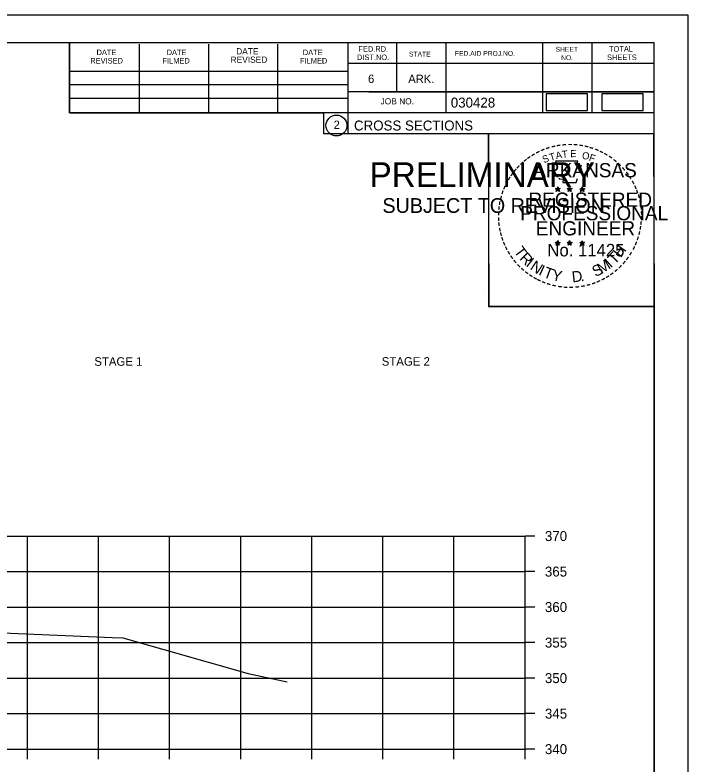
# Model space of a CAD drawing. Extents: x 1374859 to 1376773, y 382242 to 389804.
# Drawn here: x 1376202.8 to 1376297.5, y 382776.3 to 382881.8 of the extents above; entities that cross this region are included whole.
import ezdxf

# ---------------------------------------------------------------- set-up
doc = ezdxf.new("R2010")
doc.units = 0
for name, color, linetype in [('R_Axis', 7, 'Continuous'), ('R_Axis Annot', 7, 'Continuous'), ('R_Border', 7, 'Continuous'), ('R_Border PE', 7, 'Continuous'), ('R_Border Prem', 7, 'Continuous'), ('R_Exist Surface', 7, 'Continuous'), ('R_Grid', 7, 'Continuous'), ('R_MOT', 7, 'Continuous'), ('R_No Plot', 7, 'Continuous')]:
    doc.layers.add(name, color=color, linetype=linetype)

msp = doc.modelspace()

# ---------------------------------------------------------------- linework, layer by layer
at = {"layer": 'R_Axis'}
for p, q in [((1376274.57, 382778.4), (1376274.57, 382808.4)), ((1376275.97, 382808.4), (1376274.57, 382808.4)), ((1376275.97, 382803.4), (1376274.57, 382803.4)), ((1376275.97, 382798.4), (1376274.57, 382798.4)), ((1376275.97, 382793.4), (1376274.57, 382793.4)), ((1376275.97, 382788.4), (1376274.57, 382788.4)), ((1376275.97, 382783.4), (1376274.57, 382783.4)), ((1375994.57, 382778.4), (1376274.57, 382778.4)), ((1376204.57, 382777), (1376204.57, 382778.4)), ((1376214.57, 382777), (1376214.57, 382778.4)), ((1376224.57, 382777), (1376224.57, 382778.4)), ((1376234.57, 382777), (1376234.57, 382778.4)), ((1376244.57, 382777), (1376244.57, 382778.4)), ((1376254.57, 382777), (1376254.57, 382778.4)), ((1376264.57, 382777), (1376264.57, 382778.4)), ((1376274.57, 382777), (1376274.57, 382778.4)), ((1376275.97, 382778.4), (1376274.57, 382778.4))]:
    msp.add_line(p, q, dxfattribs=at)
at = {"layer": 'R_Border'}
for p, q in [((1375976.57, 382877.86), (1376292.75, 382877.86)), ((1376210.49, 382867.98), (1376210.49, 382877.86)), ((1376220.35, 382867.98), (1376220.35, 382877.66)), ((1376230.11, 382867.98), (1376230.11, 382877.66)), ((1376239.79, 382867.98), (1376239.79, 382877.66)), ((1376249.65, 382877.86), (1376249.65, 382865.06)), ((1376256.49, 382877.86), (1376256.49, 382870.92)), ((1376263.43, 382877.86), (1376263.43, 382867.98)), ((1376277.01, 382877.86), (1376277.01, 382867.98)), ((1376283.95, 382877.86), (1376283.95, 382867.98)), ((1376292.75, 382672.4), (1376292.75, 382877.86)), ((1376292.75, 382874.92), (1376249.65, 382874.92)), ((1376292.75, 382874.94), (1376292.75, 382874.94)), ((1376210.49, 382873.84), (1376249.65, 382873.84)), ((1376210.49, 382871.98), (1376249.65, 382871.98)), ((1376292.75, 382870.92), (1376249.65, 382870.92)), ((1376252.61, 382870.92), (1376292.75, 382870.92)), ((1376210.49, 382867.98), (1376210.49, 382870.04)), ((1376210.49, 382870.04), (1376249.65, 382870.04)), ((1376292.75, 382867.98), (1376210.49, 382867.98)), ((1376249.65, 382865.06), (1376292.75, 382865.06))]:
    msp.add_line(p, q, dxfattribs=at)
msp.add_circle((1376248.04, 382866.19), 1.47, dxfattribs=at)
at = {"layer": 'R_Border PE'}
for p, q in [((1376279.18, 382857.57), (1376279.14, 382857.31)), ((1376279.18, 382857.2), (1376279.18, 382857.57)), ((1376279.18, 382857.57), (1376279.23, 382857.32)), ((1376280.85, 382857.57), (1376280.81, 382857.31)), ((1376280.85, 382857.2), (1376280.85, 382857.57)), ((1376280.85, 382857.57), (1376280.9, 382857.32)), ((1376282.62, 382857.55), (1376282.58, 382857.3)), ((1376282.62, 382857.19), (1376282.62, 382857.55)), ((1376282.62, 382857.55), (1376282.67, 382857.3)), ((1376278.84, 382857.31), (1376279.18, 382857.2)), ((1376278.84, 382857.31), (1376279.09, 382857.27)), ((1376278.84, 382857.31), (1376279.07, 382857.19)), ((1376278.97, 382856.9), (1376279.18, 382857.2)), ((1376278.97, 382856.9), (1376279.09, 382857.15)), ((1376278.97, 382856.9), (1376279.18, 382857.12)), ((1376279.53, 382857.31), (1376279.18, 382857.2)), ((1376279.4, 382856.9), (1376279.18, 382857.2)), ((1376279.4, 382856.9), (1376279.18, 382857.12)), ((1376279.53, 382857.31), (1376279.25, 382857.26)), ((1376279.4, 382856.9), (1376279.26, 382857.19)), ((1376279.53, 382857.31), (1376279.33, 382857.21)), ((1376280.51, 382857.31), (1376280.85, 382857.2)), ((1376280.51, 382857.31), (1376280.76, 382857.27)), ((1376280.51, 382857.31), (1376280.74, 382857.19)), ((1376280.64, 382856.9), (1376280.85, 382857.2)), ((1376280.64, 382856.9), (1376280.76, 382857.15)), ((1376280.64, 382856.9), (1376280.85, 382857.12)), ((1376281.2, 382857.31), (1376280.85, 382857.2)), ((1376281.07, 382856.9), (1376280.85, 382857.2)), ((1376281.07, 382856.9), (1376280.85, 382857.12)), ((1376281.2, 382857.31), (1376280.92, 382857.26)), ((1376281.07, 382856.9), (1376280.93, 382857.19)), ((1376281.2, 382857.31), (1376281, 382857.21)), ((1376282.27, 382857.3), (1376282.62, 382857.19)), ((1376282.27, 382857.3), (1376282.52, 382857.25)), ((1376282.27, 382857.3), (1376282.51, 382857.18)), ((1376282.4, 382856.89), (1376282.62, 382857.19)), ((1376282.4, 382856.89), (1376282.53, 382857.14)), ((1376282.4, 382856.89), (1376282.62, 382857.11)), ((1376282.97, 382857.3), (1376282.62, 382857.19)), ((1376282.83, 382856.89), (1376282.62, 382857.19)), ((1376282.83, 382856.89), (1376282.62, 382857.11)), ((1376282.97, 382857.3), (1376282.68, 382857.25)), ((1376282.83, 382856.89), (1376282.69, 382857.18)), ((1376282.97, 382857.3), (1376282.76, 382857.2)), ((1376278.83, 382849.74), (1376279.18, 382849.63)), ((1376278.83, 382849.74), (1376279.08, 382849.69)), ((1376278.83, 382849.74), (1376279.07, 382849.62)), ((1376278.96, 382849.33), (1376279.18, 382849.63)), ((1376278.96, 382849.33), (1376279.09, 382849.57)), ((1376278.96, 382849.33), (1376279.18, 382849.55)), ((1376279.18, 382849.99), (1376279.14, 382849.74)), ((1376279.18, 382849.63), (1376279.18, 382849.99)), ((1376279.18, 382849.99), (1376279.23, 382849.74)), ((1376279.53, 382849.74), (1376279.18, 382849.63)), ((1376279.39, 382849.33), (1376279.18, 382849.63)), ((1376279.39, 382849.33), (1376279.18, 382849.54)), ((1376279.53, 382849.74), (1376279.24, 382849.69)), ((1376279.39, 382849.33), (1376279.26, 382849.62)), ((1376279.53, 382849.74), (1376279.32, 382849.64)), ((1376280.5, 382849.74), (1376280.85, 382849.63)), ((1376280.5, 382849.74), (1376280.75, 382849.69)), ((1376280.5, 382849.74), (1376280.74, 382849.62)), ((1376280.63, 382849.33), (1376280.85, 382849.63)), ((1376280.63, 382849.33), (1376280.76, 382849.57)), ((1376280.63, 382849.33), (1376280.85, 382849.55)), ((1376280.85, 382849.99), (1376280.81, 382849.74)), ((1376280.85, 382849.63), (1376280.85, 382849.99)), ((1376280.85, 382849.99), (1376280.9, 382849.74)), ((1376281.2, 382849.74), (1376280.85, 382849.63)), ((1376281.06, 382849.33), (1376280.85, 382849.63)), ((1376281.06, 382849.33), (1376280.85, 382849.54)), ((1376281.2, 382849.74), (1376280.91, 382849.69)), ((1376281.06, 382849.33), (1376280.93, 382849.62)), ((1376281.2, 382849.74), (1376280.99, 382849.64)), ((1376282.27, 382849.73), (1376282.62, 382849.62)), ((1376282.27, 382849.73), (1376282.52, 382849.68)), ((1376282.27, 382849.73), (1376282.5, 382849.61)), ((1376282.4, 382849.32), (1376282.62, 382849.62)), ((1376282.4, 382849.32), (1376282.53, 382849.56)), ((1376282.4, 382849.32), (1376282.61, 382849.54)), ((1376282.62, 382849.98), (1376282.58, 382849.73)), ((1376282.83, 382849.32), (1376282.61, 382849.53)), ((1376282.62, 382849.62), (1376282.62, 382849.98)), ((1376282.62, 382849.98), (1376282.67, 382849.73)), ((1376282.96, 382849.73), (1376282.62, 382849.62)), ((1376282.83, 382849.32), (1376282.62, 382849.62)), ((1376282.96, 382849.73), (1376282.68, 382849.68)), ((1376282.83, 382849.32), (1376282.69, 382849.61)), ((1376282.96, 382849.73), (1376282.76, 382849.63))]:
    msp.add_line(p, q, dxfattribs=at)
for points in [[(1376278.88, 382861.19), (1376279.15, 382860.36)], [(1376282.39, 382860.27), (1376282.53, 382860.55), (1376281.84, 382860.53), (1376281.99, 382861.19), (1376278.88, 382861.19)], [(1376279.37, 382858.77), (1376279.37, 382858.68), (1376279.93, 382858.66), (1376279.88, 382858.19), (1376281.75, 382858.19), (1376281.95, 382858.72)], [(1376279.18, 382857.57), (1376279.4, 382856.9), (1376278.84, 382857.31), (1376279.53, 382857.31), (1376278.97, 382856.9), (1376279.18, 382857.57)], [(1376280.85, 382857.57), (1376281.07, 382856.9), (1376280.51, 382857.31), (1376281.2, 382857.31), (1376280.64, 382856.9), (1376280.85, 382857.57)], [(1376282.62, 382857.55), (1376282.83, 382856.89), (1376282.27, 382857.3), (1376282.97, 382857.3), (1376282.4, 382856.89), (1376282.62, 382857.55)], [(1376279.18, 382849.99), (1376279.39, 382849.33), (1376278.83, 382849.74), (1376279.53, 382849.74), (1376278.96, 382849.33), (1376279.18, 382849.99)], [(1376280.85, 382849.99), (1376281.06, 382849.33), (1376280.5, 382849.74), (1376281.2, 382849.74), (1376280.63, 382849.33), (1376280.85, 382849.99)], [(1376282.62, 382849.98), (1376282.83, 382849.32), (1376282.27, 382849.73), (1376282.96, 382849.73), (1376282.4, 382849.32), (1376282.62, 382849.98)]]:
    msp.add_lwpolyline(points, dxfattribs=at)
for centre, radius in [((1376279.18, 382857.2), 0.172), ((1376279.18, 382857.2), 0.145), ((1376279.18, 382857.2), 0.116), ((1376279.18, 382857.2), 0.0991), ((1376279.18, 382857.2), 0.0747), ((1376279.18, 382857.2), 0.0495), ((1376279.18, 382857.2), 0.0296), ((1376280.85, 382857.2), 0.172), ((1376280.85, 382857.2), 0.145), ((1376280.85, 382857.2), 0.116), ((1376280.85, 382857.2), 0.0991), ((1376280.85, 382857.2), 0.0747), ((1376280.85, 382857.2), 0.0495), ((1376280.85, 382857.2), 0.0296), ((1376282.62, 382857.19), 0.172), ((1376282.62, 382857.19), 0.145), ((1376282.62, 382857.19), 0.116), ((1376282.62, 382857.19), 0.0991), ((1376282.62, 382857.19), 0.0747), ((1376282.62, 382857.19), 0.0495), ((1376282.62, 382857.19), 0.0296), ((1376279.18, 382849.63), 0.172), ((1376279.18, 382849.63), 0.145), ((1376279.18, 382849.63), 0.116), ((1376279.18, 382849.63), 0.0991), ((1376279.18, 382849.63), 0.0747), ((1376279.18, 382849.63), 0.0495), ((1376279.18, 382849.63), 0.0296), ((1376280.85, 382849.63), 0.172), ((1376280.85, 382849.63), 0.145), ((1376280.85, 382849.63), 0.116), ((1376280.85, 382849.63), 0.0991), ((1376280.85, 382849.63), 0.0747), ((1376280.85, 382849.63), 0.0495), ((1376280.85, 382849.63), 0.0296), ((1376282.62, 382849.62), 0.172), ((1376282.62, 382849.62), 0.145), ((1376282.62, 382849.62), 0.116), ((1376282.62, 382849.62), 0.0991), ((1376282.62, 382849.62), 0.0747), ((1376282.62, 382849.62), 0.0495), ((1376282.62, 382849.62), 0.0296)]:
    msp.add_circle(centre, radius, dxfattribs=at)
at = {"layer": 'R_Exist Surface'}
msp.add_lwpolyline([(1376197.71, 382794.91), (1376216.47, 382794.13), (1376217.97, 382794.09), (1376235.64, 382789.03), (1376241.13, 382787.88)], dxfattribs=at)
at = {"layer": 'R_Grid'}
for p, q in [((1375994.57, 382808.4), (1376274.57, 382808.4)), ((1376204.57, 382778.4), (1376204.57, 382808.4)), ((1376214.57, 382778.4), (1376214.57, 382808.4)), ((1376224.57, 382778.4), (1376224.57, 382808.4)), ((1376234.57, 382778.4), (1376234.57, 382808.4)), ((1376244.57, 382778.4), (1376244.57, 382808.4)), ((1376254.57, 382778.4), (1376254.57, 382808.4)), ((1376264.57, 382778.4), (1376264.57, 382808.4)), ((1376274.57, 382778.4), (1376274.57, 382808.4)), ((1375994.57, 382803.4), (1376274.57, 382803.4)), ((1375994.57, 382798.4), (1376274.57, 382798.4)), ((1375994.57, 382793.4), (1376274.57, 382793.4)), ((1375994.57, 382788.4), (1376274.57, 382788.4)), ((1375994.57, 382783.4), (1376274.57, 382783.4)), ((1375994.57, 382778.4), (1376274.57, 382778.4))]:
    msp.add_line(p, q, dxfattribs=at)
at = {"layer": 'R_MOT'}
for points in [[(1376277.55, 382868.32), (1376283.38, 382868.32), (1376283.38, 382870.63), (1376277.55, 382870.63)], [(1376285.38, 382868.32), (1376291.21, 382868.32), (1376291.21, 382870.63), (1376285.38, 382870.63)]]:
    msp.add_lwpolyline(points, close=True, dxfattribs=at)
at = {"layer": 'R_No Plot'}
for p, q in [((1375964.17, 382881.75), (1376297.5, 382881.75)), ((1376268.78, 382842.6), (1376268.78, 382842.6))]:
    msp.add_line(p, q, dxfattribs=at)
for points in [[(1375964.16, 382881.75), (1376297.5, 382881.75), (1376297.5, 382668.41), (1375964.16, 382668.41)], [(1376210.49, 382877.86), (1376210.49, 382867.98), (1376246.22, 382867.98), (1376246.22, 382865.06), (1376269.42, 382865.06), (1376269.42, 382840.72), (1376292.75, 382840.72), (1376292.75, 382672.4), (1375976.57, 382672.4), (1375976.57, 382877.86)], [(1376269.42, 382865.06), (1376292.63, 382865.06), (1376292.75, 382840.72), (1376269.54, 382840.72)]]:
    msp.add_lwpolyline(points, close=True, dxfattribs=at)

# ---------------------------------------------------------------- texts
at = {"layer": 'R_Axis Annot'}
for s, p in [('STAGE 1', (1376213.97, 382832.37)), ('STAGE 2', (1376254.41, 382832.38))]:
    msp.add_text(s, height=1.2, rotation=360, dxfattribs=at).set_placement(p)
for s, p in [('370', (1376277.37, 382807.7)), ('365', (1376277.37, 382802.7)), ('360', (1376277.37, 382797.7)), ('355', (1376277.37, 382792.7)), ('350', (1376277.37, 382787.7)), ('345', (1376277.37, 382782.7)), ('340', (1376277.37, 382777.7))]:
    msp.add_text(s, height=1.4, dxfattribs=at).set_placement(p)
at = {"layer": 'R_Border'}
for s, height, p in [('DATE', 0.782, (1376214.29, 382876.1)), ('DATE', 0.782, (1376224.15, 382876.1)), ('DATE', 0.879, (1376233.93, 382876.2)), ('DATE', 0.782, (1376243.31, 382876.1)), ('FED.RD.', 0.782, (1376251.13, 382876.58)), ('STATE', 0.684, (1376258.25, 382875.9)), ('FED.AID PROJ.NO.', 0.684, (1376264.71, 382876)), ('SHEET', 0.684, (1376278.87, 382876.58)), ('TOTAL', 0.782, (1376286.39, 382876.58)), ('REVISED', 0.782, (1376213.41, 382874.92)), ('FILMED', 0.782, (1376223.57, 382874.92)), ('REVISED', 0.879, (1376233.15, 382875.02)), ('FILMED', 0.782, (1376242.91, 382874.92)), ('DIST.NO.', 0.782, (1376250.93, 382875.4)), ('NO.', 0.684, (1376279.65, 382875.4)), ('SHEETS', 0.782, (1376286.11, 382875.4)), ('6', 1.17, (1376252.49, 382872.18)), ('ARK.', 1.172, (1376258.15, 382872.18)), ('030428', 1.4, (1376264.13, 382868.72)), ('JOB NO.', 0.879, (1376254.25, 382869.16)), ('2', 1.17, (1376247.65, 382865.71)), ('CROSS SECTIONS', 1.4, (1376250.51, 382865.49))]:
    msp.add_text(s, height=height, rotation=360, dxfattribs=at).set_placement(p)
at = {"layer": 'R_Border PE'}
for s, height, rotation, p in [('-', 1.6, 24.3072, (1376276.99, 382862.05)), ('-', 1.6, 19.1761, (1376277.62, 382862.32)), ('-', 1.6, 13.6301, (1376278.37, 382862.56)), ('-', 1.6, 10.2193, (1376279.05, 382862.72)), ('-', 1.6, 5.8968, (1376279.78, 382862.83)), ('-', 1.6, 0.1862, (1376280.55, 382862.9)), ('E', 1, 0.8323, (1376280.93, 382861.73)), ('-', 1.6, 357.743, (1376281.28, 382862.89)), ('-', 1.6, 352.1617, (1376282.02, 382862.83)), ('-', 1.6, 347.2049, (1376282.74, 382862.72)), ('-', 1.6, 342.3362, (1376283.37, 382862.56)), ('-', 1.6, 337.8551, (1376284.11, 382862.34)), ('-', 1.6, 36.2317, (1376275.18, 382860.97)), ('-', 1.6, 34.0636, (1376275.76, 382861.36)), ('-', 1.6, 28.7918, (1376276.36, 382861.73)), ('S', 1, 21.594, (1376277.23, 382860.87)), ('T', 1, 16.4036, (1376278.15, 382861.2)), ('A', 1, 11.2132, (1376278.97, 382861.45)), ('T', 1, 6.0228, (1376279.82, 382861.62)), ('O', 1, 350.4515, (1376282.53, 382861.52)), ('F', 1, 340.0707, (1376283.48, 382861.29)), ('-', 1.6, 334.1211, (1376284.74, 382862.07)), ('-', 1.6, 329.6409, (1376285.32, 382861.79)), ('-', 1.6, 325.8627, (1376285.96, 382861.43)), ('-', 1.6, 48.423, (1376273.83, 382859.69)), ('-', 1.6, 42.9622, (1376274.27, 382860.17)), ('-', 1.6, 38.9507, (1376274.71, 382860.59)), ('ARKANSAS', 2, 360, (1376275.73, 382858.9)), ('-', 1.6, 320.5297, (1376286.57, 382861)), ('-', 1.6, 315.5786, (1376287.17, 382860.51)), ('-', 1.6, 54.2325, (1376273.01, 382858.64)), ('-', 1.6, 50.6142, (1376273.42, 382859.21)), ('-', 1.6, 309.8797, (1376287.74, 382859.96)), ('-', 1.6, 306.6522, (1376288.27, 382859.36)), ('-', 1.6, 58.0706, (1376272.68, 382858.11)), ('-', 1.4, 303.6753, (1376288.75, 382858.79)), ('-', 1.6, 67.7743, (1376272.11, 382856.89)), ('-', 1.6, 62.8713, (1376272.37, 382857.5)), ('-', 1.6, 299.6684, (1376289.07, 382858.18)), ('-', 1.6, 294.6628, (1376289.39, 382857.57)), ('-', 1.6, 72.3945, (1376271.89, 382856.26)), ('REGISTERED', 2, 360, (1376275.05, 382854.75)), ('DWB', 0.01, 360, (1376279.17, 382857.19)), ('DWB', 0.01, 360, (1376280.84, 382857.19)), ('DWB', 0.01, 360, (1376282.61, 382857.18)), ('-', 1.6, 290.5728, (1376289.65, 382857)), ('-', 1.6, 285.1233, (1376289.89, 382856.42)), ('-', 1.6, 81.2013, (1376271.56, 382854.83)), ('-', 1.6, 75.461, (1376271.7, 382855.54)), ('-', 1.6, 280.5493, (1376290.09, 382855.67)), ('-', 1.6, 85.1863, (1376271.49, 382854.14)), ('PROFESSIONAL', 2, 360, (1376273.9, 382852.85)), ('-', 1.6, 276.5962, (1376290.25, 382854.91)), ('-', 1.6, 94.1959, (1376271.5, 382852.71)), ('-', 1.6, 89.0622, (1376271.46, 382853.44)), ('-', 1.6, 274.3301, (1376290.31, 382854.18)), ('-', 1.6, 269.9407, (1376290.34, 382853.55)), ('-', 1.6, 98.9479, (1376271.57, 382852.05)), ('ENGINEER', 2, 360, (1376276.09, 382850.72)), ('-', 1.6, 263.5172, (1376290.32, 382852.89)), ('-', 1.6, 101.7149, (1376271.71, 382851.31)), ('-', 1.6, 105.4578, (1376271.87, 382850.72)), ('-', 1.6, 255.7626, (1376290.14, 382851.55)), ('-', 1.6, 260.9953, (1376290.25, 382852.23)), ('-', 1.6, 109.0874, (1376272.08, 382850.09)), ('-', 1.6, 252.8681, (1376289.96, 382850.83)), ('-', 1.6, 114.0643, (1376272.34, 382849.49)), ('-', 1.6, 115.7289, (1376272.64, 382848.87)), ('T', 1.54, 306.0406, (1376272.94, 382848.47)), ('No. 11425', 1.757, 360, (1376277.72, 382847.77)), ('DWB', 0.01, 360, (1376279.17, 382849.62)), ('DWB', 0.01, 360, (1376280.84, 382849.62)), ('DWB', 0.01, 360, (1376282.6, 382849.61)), ('H', 1.54, 54.6088, (1376288.06, 382847.5)), ('-', 1.6, 244.6197, (1376289.48, 382849.53)), ('-', 1.6, 247.8887, (1376289.74, 382850.16)), ('-', 1.6, 120.4471, (1376273, 382848.29)), ('R', 1.54, 314.005, (1376273.7, 382847.42)), ('T', 1.54, 46.6444, (1376287.17, 382846.56)), ('-', 1.6, 239.0712, (1376289.08, 382848.78)), ('-', 1.6, 125.8934, (1376273.4, 382847.73)), ('-', 1.6, 130.7181, (1376273.86, 382847.17)), ('I', 1.54, 321.9694, (1376274.6, 382846.49)), ('N', 1.54, 326.5002, (1376275.17, 382846.01)), ('M', 1.54, 32.6563, (1376285.32, 382845.23)), ('I', 1.54, 42.1136, (1376286.61, 382846.08)), ('-', 1.6, 231.2538, (1376288.25, 382847.56)), ('-', 1.6, 233.8452, (1376288.68, 382848.13)), ('-', 1.6, 134.2238, (1376274.38, 382846.63)), ('-', 1.6, 138.9338, (1376274.91, 382846.17)), ('I', 1.54, 335.3603, (1376276.38, 382845.23)), ('T', 1.54, 339.8912, (1376277.04, 382844.9)), ('Y', 1.54, 347.8556, (1376278.26, 382844.46)), ('S', 1.54, 26.9312, (1376284.49, 382844.83)), ('-', 1.6, 221.0851, (1376287.25, 382846.49)), ('-', 1.6, 225.7653, (1376287.77, 382847)), ('-', 1.6, 144.6463, (1376275.46, 382845.76)), ('-', 1.6, 148.0898, (1376276.02, 382845.39)), ('-', 1.6, 151.5704, (1376276.6, 382845.06)), ('D', 1.54, 6.3969, (1376281.24, 382844.1)), ('-', 1.6, 212.2491, (1376286.17, 382845.63)), ('-', 1.6, 215.7363, (1376286.7, 382846.02)), ('-', 1.6, 154.6002, (1376277.12, 382844.82)), ('-', 1.6, 158.5612, (1376277.75, 382844.56)), ('-', 1.6, 162.7983, (1376278.43, 382844.35)), ('-', 1.6, 167.5555, (1376279.15, 382844.19)), ('.', 1.54, 13.7642, (1376282.43, 382844.22)), ('-', 1.6, 195.4743, (1376283.69, 382844.45)), ('-', 1.6, 200.7184, (1376284.36, 382844.69)), ('-', 1.6, 204.2516, (1376284.98, 382844.96)), ('-', 1.6, 207.3568, (1376285.61, 382845.28)), ('-', 1.6, 173.1155, (1376279.92, 382844.08)), ('-', 1.6, 176.5183, (1376280.67, 382844.02)), ('-', 1.6, 181.5918, (1376281.41, 382844.04)), ('-', 1.6, 185.8167, (1376282.22, 382844.12)), ('-', 1.6, 191.2858, (1376282.96, 382844.25))]:
    msp.add_text(s, height=height, rotation=rotation, dxfattribs=at).set_placement(p)
at = {"layer": 'R_Border Prem'}
for s, height, p in [('PRELIMINARY', 3.5, (1376252.7, 382857.52)), ('DWB', 0.01, (1376253.45, 382859.37)), ('SUBJECT TO REVISION', 2.0751, (1376254.51, 382853.89))]:
    msp.add_text(s, height=height, rotation=360, dxfattribs=at).set_placement(p)

doc.saveas('drawing.dxf')
